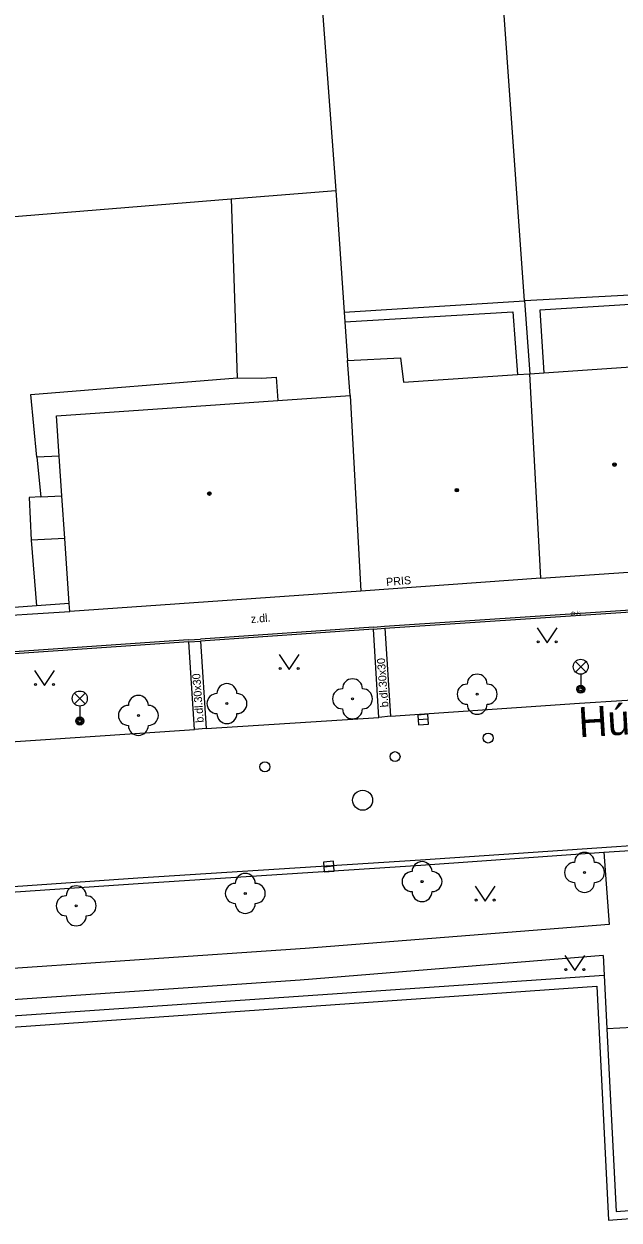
# Model space of a CAD drawing. Extents: x -596024 to -594475, y -1163820 to -1161957.
# Drawn here: x -595971.5 to -595941.7, y -1162123.1 to -1162063.2 of the extents above; entities that cross this region are included whole.
import ezdxf

# ---------------------------------------------------------------- set-up
doc = ezdxf.new("R2010")
doc.units = 0
for name, color, linetype in [('Level 10', 7, 'Continuous'), ('Level 11', 7, 'Continuous'), ('Level 22', 7, 'Continuous'), ('Level 27', 7, 'Continuous'), ('Level 28', 7, 'Continuous'), ('Level 31', 7, 'Continuous'), ('Level 33', 7, 'Continuous'), ('Level 36', 7, 'Continuous'), ('Level 39', 7, 'Continuous'), ('Level 40', 7, 'Continuous'), ('Level 41', 7, 'Continuous'), ('Level 5', 7, 'Continuous'), ('Level 50', 7, 'Continuous'), ('Level 7', 7, 'Continuous'), ('Level 8', 7, 'Continuous')]:
    doc.layers.add(name, color=color, linetype=linetype)

msp = doc.modelspace()

# ---------------------------------------------------------------- linework, layer by layer
at = {"layer": 'Level 10'}
for points in [[(-595943.69, -1162097.21), (-595937.32, -1162096.81)], [(-595953.14, -1162097.86), (-595943.69, -1162097.21)], [(-595962.36, -1162098.48), (-595953.72, -1162097.92)], [(-595953.14, -1162097.86), (-595953.72, -1162097.92)], [(-595973.64, -1162099.24), (-595962.94, -1162098.53)], [(-595962.36, -1162098.48), (-595962.94, -1162098.53)], [(-595951.62, -1162105.31), (-595942.46, -1162104.66)], [(-595942.46, -1162104.66), (-595939.59, -1162104.48)], [(-595965.76, -1162106.22), (-595951.62, -1162105.31)], [(-595976.82, -1162106.98), (-595965.76, -1162106.22)]]:
    msp.add_lwpolyline(points, dxfattribs=at)
at = {"layer": 'Level 11'}
for points in [[(-595946.43, -1162077.1), (-595947.74, -1162058.83), (-595947.98, -1162055.41)], [(-595957.02, -1162056.12), (-595955.88, -1162071.57)], [(-595961.1, -1162071.99), (-595955.88, -1162071.57)], [(-595955.88, -1162071.57), (-595955.45, -1162077.66)], [(-595975.25, -1162073.14), (-595961.1, -1162071.99)], [(-595961.1, -1162071.99), (-595960.8, -1162080.95)], [(-595937.44, -1162076.61), (-595946.43, -1162077.1)], [(-595955.45, -1162077.66), (-595946.43, -1162077.1)], [(-595946.43, -1162077.1), (-595946.17, -1162080.74)], [(-595937.41, -1162077.05), (-595945.67, -1162077.56)], [(-595955.45, -1162077.66), (-595955.42, -1162078.15)], [(-595955.42, -1162078.15), (-595947.02, -1162077.64)], [(-595947.02, -1162077.64), (-595946.79, -1162080.78)], [(-595945.67, -1162077.56), (-595945.46, -1162080.69)], [(-595955.42, -1162078.15), (-595955.28, -1162080.07)], [(-595970.83, -1162084.91), (-595971.13, -1162081.77), (-595960.8, -1162080.95)], [(-595960.8, -1162080.95), (-595959.57, -1162080.96), (-595958.85, -1162080.91), (-595958.77, -1162082.07)], [(-595969.71, -1162084.86), (-595970.83, -1162084.91)], [(-595970.83, -1162084.91), (-595970.63, -1162086.89)], [(-595970.63, -1162086.89), (-595971.21, -1162086.92), (-595971.12, -1162089.06)], [(-595970.63, -1162086.89), (-595969.58, -1162086.84)], [(-595969.43, -1162088.98), (-595971.12, -1162089.06)], [(-595971.12, -1162089.06), (-595970.84, -1162092.34)], [(-595953.43, -1162093.35), (-595937.61, -1162092.31)], [(-595953.42, -1162093.45), (-595937.6, -1162092.41)], [(-595953.99, -1162093.41), (-595953.43, -1162093.35)], [(-595953.99, -1162093.41), (-595962.65, -1162094.01)], [(-595953.98, -1162093.51), (-595962.64, -1162094.11)], [(-595953.98, -1162093.51), (-595953.42, -1162093.45)], [(-595953.72, -1162097.92), (-595953.98, -1162093.51)], [(-595953.42, -1162093.45), (-595953.14, -1162097.86)], [(-595963.24, -1162094.04), (-595973.67, -1162094.75)], [(-595963.23, -1162094.14), (-595973.66, -1162094.85)], [(-595963.24, -1162094.04), (-595962.65, -1162094.01)], [(-595963.23, -1162094.14), (-595962.64, -1162094.11)], [(-595962.94, -1162098.53), (-595963.23, -1162094.14)], [(-595962.64, -1162094.11), (-595962.36, -1162098.48)], [(-595931.54, -1162103.69), (-595951.63, -1162105.06)], [(-595942.46, -1162104.66), (-595942.2, -1162108.27)], [(-595951.63, -1162105.06), (-595965.78, -1162105.96)], [(-595965.78, -1162105.96), (-595976.84, -1162106.73)], [(-595942.2, -1162108.27), (-595957.4, -1162109.48)], [(-595957.4, -1162109.48), (-595982.28, -1162111.17)], [(-595942.5, -1162109.82), (-595957.66, -1162111.06)], [(-595942.5, -1162109.82), (-595942.45, -1162110.8)], [(-595957.66, -1162111.06), (-595978.89, -1162112.51)]]:
    msp.add_lwpolyline(points, dxfattribs=at)
at = {"layer": 'Level 22'}
for centre in [(-595955.04, -1162096.99), (-595948.8, -1162096.76), (-595961.32, -1162097.23), (-595965.75, -1162097.82), (-595943.43, -1162105.67), (-595951.56, -1162106.13), (-595960.4, -1162106.72), (-595968.86, -1162107.34)]:
    msp.add_circle(centre, 0.05, dxfattribs=at)
for centre, start, end in [((-595948.8, -1162096.26), 0, 180), ((-595961.32, -1162096.73), 0, 180), ((-595955.04, -1162096.49), 0, 180), ((-595949.3, -1162096.76), 90, 270), ((-595948.3, -1162096.76), 270, 90), ((-595965.75, -1162097.32), 0, 180), ((-595961.82, -1162097.23), 90, 270), ((-595960.82, -1162097.23), 270, 90), ((-595955.54, -1162096.99), 90, 270), ((-595954.54, -1162096.99), 270, 90), ((-595966.25, -1162097.82), 90, 270), ((-595965.25, -1162097.82), 270, 90), ((-595955.04, -1162097.49), 180, 0), ((-595948.8, -1162097.26), 180, 0), ((-595961.32, -1162097.73), 180, 0), ((-595965.75, -1162098.32), 180, 0), ((-595943.43, -1162105.17), 0, 180), ((-595951.56, -1162105.63), 0, 180), ((-595943.93, -1162105.67), 90, 270), ((-595942.93, -1162105.67), 270, 90), ((-595960.4, -1162106.22), 0, 180), ((-595952.06, -1162106.13), 90, 270), ((-595951.06, -1162106.13), 270, 90), ((-595968.86, -1162106.84), 0, 180), ((-595960.9, -1162106.72), 90, 270), ((-595959.9, -1162106.72), 270, 90), ((-595943.43, -1162106.17), 180, 0), ((-595969.36, -1162107.34), 90, 270), ((-595968.36, -1162107.34), 270, 90), ((-595951.56, -1162106.63), 180, 0), ((-595960.4, -1162107.22), 180, 0), ((-595968.86, -1162107.84), 180, 0)]:
    msp.add_arc(centre, 0.5, start, end, dxfattribs=at)
at = {"layer": 'Level 27'}
for p, q in [((-595951.251, -1162098.011), (-595951.749, -1162098.049)), ((-595955.971, -1162105.361), (-595956.469, -1162105.399))]:
    msp.add_line(p, q, dxfattribs=at)
for points in [[(-595951.27, -1162097.762), (-595951.768, -1162097.8), (-595951.73, -1162098.298), (-595951.232, -1162098.26)], [(-595955.99, -1162105.112), (-595956.488, -1162105.15), (-595956.45, -1162105.648), (-595955.952, -1162105.61)]]:
    msp.add_lwpolyline(points, close=True, dxfattribs=at)
msp.add_circle((-595954.53, -1162102.06), 0.5, dxfattribs=at)
at = {"layer": 'Level 28'}
for centre in [(-595952.91, -1162099.88), (-595959.42, -1162100.39)]:
    msp.add_circle(centre, 0.25, dxfattribs=at)
at = {"layer": 'Level 31'}
msp.add_circle((-595948.25, -1162098.95), 0.25, dxfattribs=at)
at = {"layer": 'Level 33'}
for p, q in [((-595943.885, -1162095.65), (-595943.355, -1162095.12)), ((-595943.885, -1162095.12), (-595943.355, -1162095.65)), ((-595943.62, -1162095.76), (-595943.62, -1162096.51)), ((-595968.945, -1162097.24), (-595968.415, -1162096.71)), ((-595968.945, -1162096.71), (-595968.415, -1162097.24)), ((-595968.68, -1162097.35), (-595968.68, -1162098.1))]:
    msp.add_line(p, q, dxfattribs=at)
for centre, radius in [((-595943.62, -1162095.385), 0.375), ((-595943.62, -1162096.51), 0.2), ((-595943.62, -1162096.51), 0.145), ((-595968.68, -1162096.975), 0.375), ((-595943.62, -1162096.51), 0.0876), ((-595968.68, -1162098.1), 0.2), ((-595968.68, -1162098.1), 0.145), ((-595968.68, -1162098.1), 0.0876)]:
    msp.add_circle(centre, radius, dxfattribs=at)
at = {"layer": 'Level 36'}
for points in [[(-595945.8, -1162093.44), (-595945.3, -1162094.19), (-595944.8, -1162093.44)], [(-595958.71, -1162094.77), (-595958.21, -1162095.52), (-595957.71, -1162094.77)], [(-595970.95, -1162095.58), (-595970.45, -1162096.33), (-595969.95, -1162095.58)], [(-595948.9, -1162106.35), (-595948.4, -1162107.1), (-595947.9, -1162106.35)], [(-595944.42, -1162109.83), (-595943.92, -1162110.58), (-595943.42, -1162109.83)]]:
    msp.add_lwpolyline(points, dxfattribs=at)
for centre in [(-595945.75, -1162094.14), (-595944.851, -1162094.14), (-595958.66, -1162095.47), (-595957.761, -1162095.47), (-595970.9, -1162096.28), (-595970.001, -1162096.28), (-595948.85, -1162107.05), (-595947.951, -1162107.05), (-595944.37, -1162110.53), (-595943.471, -1162110.53)]:
    msp.add_circle(centre, 0.05, dxfattribs=at)
at = {"layer": 'Level 39'}
for centre, radius in [((-595941.93, -1162085.28), 0.09), ((-595941.93, -1162085.28), 0.0398), ((-595962.2, -1162086.73), 0.09), ((-595962.2, -1162086.73), 0.0398), ((-595949.82, -1162086.56), 0.09), ((-595949.82, -1162086.56), 0.0398)]:
    msp.add_circle(centre, radius, dxfattribs=at)
at = {"layer": 'Level 5'}
for points in [[(-595955.28, -1162080.07), (-595952.63, -1162079.95)], [(-595955.15, -1162081.82), (-595955.28, -1162080.07)], [(-595952.63, -1162079.95), (-595952.48, -1162081.16)], [(-595952.48, -1162081.16), (-595946.79, -1162080.78)], [(-595946.79, -1162080.78), (-595946.17, -1162080.74)], [(-595946.17, -1162080.74), (-595945.46, -1162080.69)], [(-595945.62, -1162090.96), (-595946.17, -1162080.74)], [(-595945.46, -1162080.69), (-595939.9, -1162080.31)], [(-595958.77, -1162082.07), (-595955.15, -1162081.82)], [(-595955.15, -1162081.82), (-595954.62, -1162091.61)], [(-595969.85, -1162082.85), (-595959.49, -1162082.12)], [(-595959.49, -1162082.12), (-595958.77, -1162082.07)], [(-595969.71, -1162084.86), (-595969.85, -1162082.85)], [(-595969.58, -1162086.84), (-595969.71, -1162084.86)], [(-595969.43, -1162088.98), (-595969.58, -1162086.84)], [(-595969.21, -1162092.22), (-595969.43, -1162088.98)], [(-595945.62, -1162090.96), (-595936.61, -1162090.34)], [(-595945.62, -1162090.96), (-595954.62, -1162091.61)], [(-595954.62, -1162091.61), (-595969.18, -1162092.63)], [(-595969.18, -1162092.63), (-595969.21, -1162092.22)]]:
    msp.add_lwpolyline(points, dxfattribs=at)
at = {"layer": 'Level 7'}
for p, q in [((-596024.42, -1162116.445), (-595942.45, -1162110.8)), ((-596024.42, -1162117.055), (-595942.82, -1162111.36))]:
    msp.add_line(p, q, dxfattribs=at)
for points in [[(-595970.84, -1162092.34), (-595974, -1162092.58)], [(-595973.98, -1162092.93), (-595969.18, -1162092.63)], [(-595969.21, -1162092.22), (-595970.84, -1162092.34)], [(-595942.45, -1162110.8), (-595942.31, -1162113.49)], [(-595942.82, -1162111.36), (-595942.23, -1162123.05), (-595938.04, -1162122.74), (-595936.79, -1162120.17)], [(-595942.31, -1162113.49), (-595941.85, -1162122.62), (-595938.3, -1162122.36), (-595937.24, -1162120.2)]]:
    msp.add_lwpolyline(points, dxfattribs=at)
at = {"layer": 'Level 8'}
msp.add_lwpolyline([(-595939.07, -1162113.33), (-595942.31, -1162113.49)], dxfattribs=at)

# ---------------------------------------------------------------- texts
at = {"layer": 'Level 40'}
for s, height, rotation, p in [('z.dl.', 0.4, 4.21254, (-595960.11, -1162093.2)), ('dr.k.', 0.2, 4, (-595944.12, -1162092.82)), ('b.dl.30x30', 0.4, 94.21254, (-595953.24, -1162097.4)), ('b.dl.30x30', 0.4, 94.21254, (-595962.48, -1162098.17))]:
    msp.add_text(s, height=height, rotation=rotation, dxfattribs=at).set_placement(p)
at = {"layer": 'Level 41'}
msp.add_text('PRIS', height=0.4, rotation=4.52883, dxfattribs=at).set_placement((-595953.34, -1162091.35))
at = {"layer": 'Level 50'}
msp.add_text('Húskova', height=1.5, rotation=3.48991, dxfattribs=at).set_placement((-595943.689, -1162098.919))

doc.saveas('drawing.dxf')
